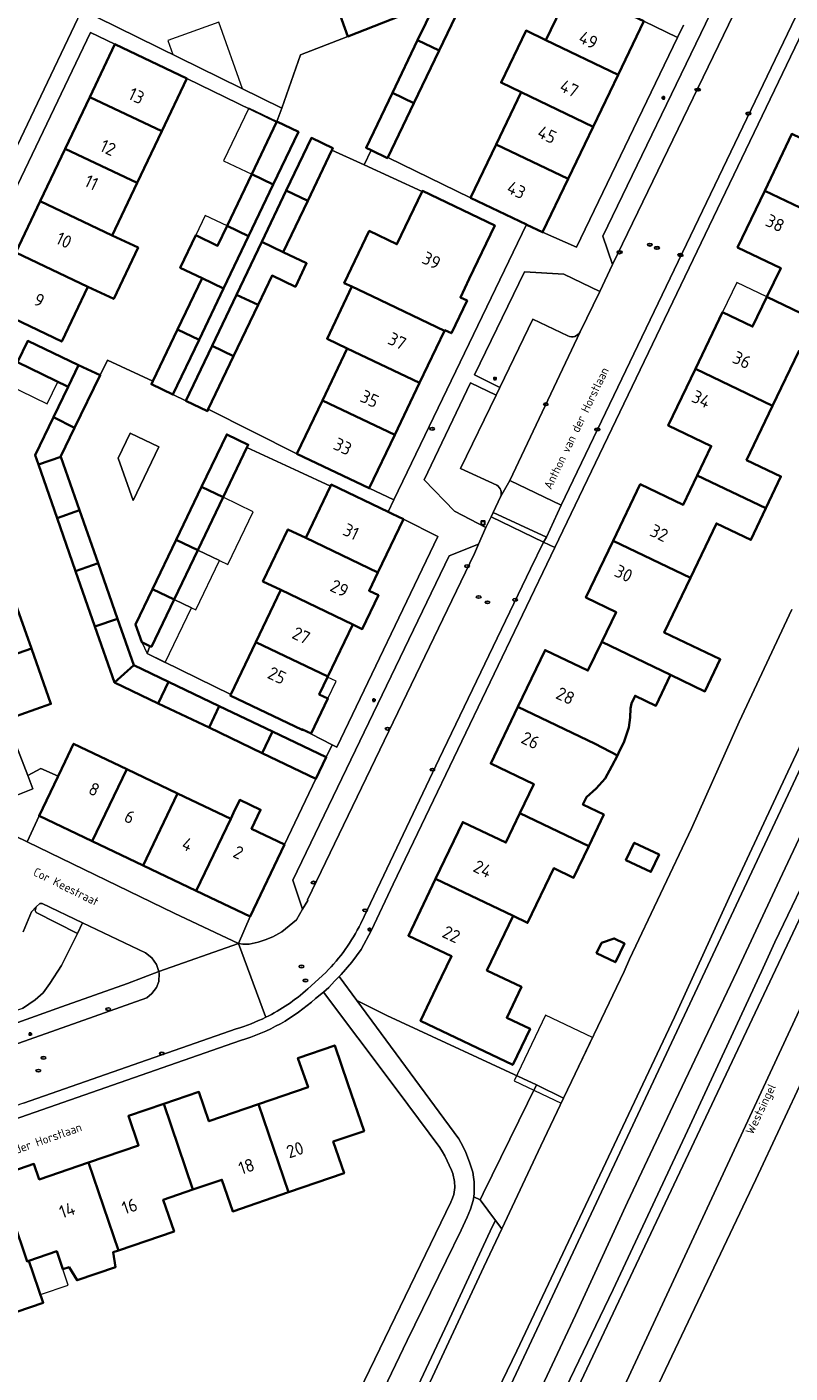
# Model space of a CAD drawing. Header units: metres. Extents: x 149984 to 156489, y 469398 to 478068.
# Tile 459 of 656: x 153701 to 153781, y 473294 to 473435. Entities that reach past the tile are written whole.
import ezdxf
from ezdxf.enums import TextEntityAlignment as Align

# ---------------------------------------------------------------- set-up
doc = ezdxf.new("R2010")
doc.units = ezdxf.units.M
doc.header["$LTSCALE"] = 0.75
for name, color, linetype, lineweight in [('B-WE-GR-BEPLANTING_CULTUUR_HEESTERS-GV', 252, 'Continuous', 18), ('B-WE-GR-BEPLANTING_CULTUUR_ROOS-GV', 252, 'Continuous', 18), ('B-WE-GR-STRUIK-GV', 252, 'Continuous', 13), ('B-WE-IE-MEUBILAIR-S', 252, 'Continuous', 25), ('B-WE-OG-BEBOUWING-GV', 6, 'Continuous', 35), ('B-WE-OG-BEBOUWING-T18', 1, 'Continuous', 18), ('B-WE-OG-BEBOUWING_LUIFEL-GV', 6, 'Continuous', 18), ('B-WE-OG-BEBOUWING_OVERBOUWING-GV', 6, 'Continuous', 18), ('B-WE-OG-TERREIN_BEGROEID-GV', 252, 'Continuous', 18), ('B-WE-OG-TERREIN_ERF-GV', 252, 'Continuous', 18), ('B-WE-OG-TERREIN_OEVER-GV', 252, 'Continuous', 18), ('B-WE-OG-TOPOGRAFIE-T18', 7, 'Continuous', 18), ('B-WE-OG-WATER_MEER-GV', 252, 'Continuous', 18), ('B-WE-VH-GESLOTENVERHARDING_ASFALT-GV', 252, 'Continuous', 18), ('B-WE-VH-OPENVERHARDING_BETONSTRAATSTEEN-GV', 252, 'Continuous', 18), ('B-WE-VH-OPENVERHARDING_STRAATBAKSTEEN-GV', 252, 'Continuous', 18), ('B-WE-VH-OPENVERHARDING_TEGEL-GV', 252, 'Continuous', 18)]:
    doc.layers.add(name, color=color, linetype=linetype, lineweight=lineweight)
doc.styles.add('NLCS-ISO', font='NLCS-ISO.ttf')
doc.styles.add('NLCS-ISO-M500-T18', font='NLCS-ISO.ttf', dxfattribs={"height": 0.9})
doc.styles.add('NLCS-ISO-M750-T18', font='NLCS-ISO.ttf', dxfattribs={"height": 1.35})

# ---------------------------------------------------------------- blocks, each defined once
blk = doc.blocks.new('SIE-MEUBILAIR_KAST_CAI-SO')
for points in [[(-1, 1), (1, 1), (1, 0.84), (-1, 0.84)], [(-1, 0.76), (1, 0.76), (1, -1), (-1, -1)]]:
    blk.add_lwpolyline(points, close=True)
at = {"style": 'NLCS-ISO'}
blk.add_text('cai', height=0.75, dxfattribs=at).set_placement((0, 0), align=Align.MIDDLE_CENTER)
blk = doc.blocks.new('SIE-MEUBILAIR_PAAL_LICHTMAST-SO')
for points in [[(-0.62, 0), (-1, 0)], [(-0.71, 0.71), (-0.44, 0.44)], [(0, 1), (0, 0.62)], [(0.44, 0.44), (0.71, 0.71)], [(1, 0), (0.62, 0)], [(-0.71, -0.71), (-0.44, -0.44)], [(0, -0.62), (0, -1)], [(0.44, -0.44), (0.71, -0.71)]]:
    blk.add_lwpolyline(points)
blk.add_circle((0, 0), 0.5)
blk = doc.blocks.new('SIE-MEUBILAIR_PUT_KOLK-SO')
blk.add_ellipse((0, 0), major_axis=(1.25, 0), ratio=0.54)
at = {"style": 'NLCS-ISO'}
blk.add_text('klk', height=0.75, dxfattribs=at).set_placement((0.03, 0), align=Align.MIDDLE_CENTER)
blk = doc.blocks.new('SIE-MEUBILAIR_PUT_RIOOLPUT-SO')
blk.add_ellipse((0, 0), major_axis=(1.25, 0), ratio=0.54)
at = {"style": 'NLCS-ISO'}
blk.add_text('ri', height=0.75, dxfattribs=at).set_placement((-0.04, 0.07), align=Align.MIDDLE_CENTER)
blk = doc.blocks.new('SIE-MEUBILAIR_PUT_BRANDKRAAN-SO')
blk.add_ellipse((0, 0), major_axis=(1.25, 0), ratio=0.54)
at = {"style": 'NLCS-ISO'}
blk.add_text('bk', height=0.75, dxfattribs=at).set_placement((0.03, 0), align=Align.MIDDLE_CENTER)

msp = doc.modelspace()

# ---------------------------------------------------------------- linework, layer by layer
at = {"layer": 'B-WE-GR-BEPLANTING_CULTUUR_HEESTERS-GV', "flags": 128}
for points in [[(153694.705, 473426.752), (153698.232, 473418.431), (153706.706, 473436.192), (153702.303, 473448.511), (153698.199, 473447.066), (153700.305, 473442.086), (153696.955, 473435.181), (153696.503, 473434.867), (153696.691, 473433.339), (153696.395, 473431.064), (153695.653, 473428.79)], [(153704.626, 473356.633), (153704.656, 473356.697), (153702.835, 473357.484), (153701.472, 473356.749), (153702.001, 473355.382), (153696.902, 473353.321), (153696.92, 473353.11), (153697.1, 473352.81), (153698.23, 473351.56), (153700.17, 473350.39), (153701.396, 473349.798), (153702.682, 473352.519), (153702.664, 473352.527)], [(153748.904, 473312.264), (153750.511, 473310.08), (153751.166, 473309.19), (153755.27, 473317.92), (153757.648, 473322.904), (153754.794, 473324.304), (153749.2, 473312.9)]]:
    msp.add_lwpolyline(points, close=True, dxfattribs=at)
for points in [[(153761.428, 473407.537), (153757.678, 473409.36), (153753.548, 473409.616), (153748.301, 473398.782), (153750.944, 473397.454), (153754.415, 473404.635), (153758.098, 473402.872)], [(153759.377, 473403.305), (153761.428, 473407.537)], [(153750.571, 473396.666), (153747.891, 473397.944), (153743.017, 473387.792), (153746.197, 473384.479), (153749.51, 473382.776), (153750.042, 473383.894), (153750.267, 473384.366), (153751.027, 473386.001)], [(153750.634, 473387.217), (153746.849, 473388.984), (153750.571, 473396.666)]]:
    msp.add_lwpolyline(points, dxfattribs=at)
at = {"layer": 'B-WE-GR-BEPLANTING_CULTUUR_HEESTERS-GV'}
for points in [[(153758.098, 473402.872, 0.397654), (153759.377, 473403.305)], [(153751.027, 473386.001, 0.3887712), (153750.634, 473387.217)]]:
    msp.add_lwpolyline(points, format="xyb", dxfattribs=at)
at = {"layer": 'B-WE-GR-BEPLANTING_CULTUUR_ROOS-GV', "flags": 128}
msp.add_lwpolyline([(153693.489, 473328.384), (153704.99, 473332.5), (153711.94, 473334.94), (153715.203, 473336.185), (153714.95, 473336.95), (153714.46, 473337.65), (153713.82, 473338.17), (153707.222, 473341.302), (153706.67, 473340.19), (153705, 473336.83), (153703.8, 473334.93), (153703.1, 473333.97), (153702.24, 473333.23), (153700.92, 473332.31), (153698.12, 473331.4), (153696.78, 473331.12), (153695.62, 473330.9), (153694.75, 473330.91), (153693.52, 473331.07), (153692.4, 473331.42)], close=True, dxfattribs=at)
at = {"layer": 'B-WE-GR-STRUIK-GV', "flags": 128}
msp.add_lwpolyline([(153784.29, 473348.66), (153779.78, 473339.29), (153778.38, 473336.2), (153770.62, 473319.49), (153762.84, 473302.83), (153757.89, 473292.51), (153754.22, 473284.57), (153747.83, 473271.14), (153741.92, 473259.62), (153737.13, 473249.86), (153735.595, 473246.871), (153737.871, 473246.147), (153739.455, 473250.947), (153740.967, 473254.618), (153745.791, 473264.268), (153827.632, 473437.472)], dxfattribs=at)
at = {"layer": 'B-WE-OG-BEBOUWING-GV', "flags": 128}
for points in [[(153740.562, 473436.459), (153738.43, 473442.438), (153732.824, 473440.439), (153735.015, 473434.295)], [(153742.341, 473433.891), (153744.586, 473432.816), (153747.179, 473438.227), (153744.935, 473439.303)], [(153758.485, 473439.51), (153755.8, 473433.908), (153763.366, 473430.282), (153766.051, 473435.884)], [(153763.366, 473430.282), (153755.8, 473433.908), (153753.71, 473434.91), (153751.093, 473429.45), (153753.18, 473428.441), (153760.746, 473424.815)], [(153710.614, 473433.473), (153707.98, 473427.937), (153715.528, 473424.347), (153718.157, 473429.874)], [(153744.586, 473432.816), (153742.341, 473433.891), (153739.696, 473428.37), (153741.94, 473427.295)], [(153707.98, 473427.937), (153705.402, 473422.519), (153712.95, 473418.929), (153715.528, 473424.347)], [(153739.696, 473428.37), (153736.938, 473422.616), (153737.478, 473422.357), (153739.182, 473421.54), (153739.216, 473421.611), (153741.94, 473427.295)], [(153753.18, 473428.441), (153750.56, 473422.974), (153758.126, 473419.348), (153760.746, 473424.815)], [(153724.947, 473419.841), (153727.208, 473418.762), (153729.847, 473424.295), (153727.586, 473425.374), (153727.554, 473425.307)], [(153778.728, 473418.114), (153786.833, 473414.242), (153789.575, 473419.982), (153793.184, 473418.257), (153794.761, 473421.558), (153787.56, 473424.998), (153786.086, 473421.914), (153781.574, 473424.07)], [(153730.823, 473417.043), (153733.361, 473422.359), (153733.462, 473422.57), (153731.202, 473423.649), (153728.563, 473418.117)], [(153747.875, 473417.372), (153753.763, 473414.55), (153753.782, 473414.541), (153755.441, 473413.746), (153758.126, 473419.348), (153750.56, 473422.974)], [(153710.333, 473413.427), (153712.95, 473418.929), (153705.402, 473422.519), (153702.785, 473417.018)], [(153724.624, 473413.348), (153727.208, 473418.762), (153724.947, 473419.841), (153722.364, 473414.426)], [(153730.823, 473417.043), (153728.563, 473418.117), (153726.003, 473412.75), (153728.26, 473411.673)], [(153745.19, 473403.498), (153745.886, 473403.163), (153747.533, 473406.585), (153746.825, 473406.926), (153747.758, 473408.88), (153750.428, 473414.475), (153742.847, 473418.093), (153742.815, 473418.025), (153740.177, 473412.497), (153737.263, 473413.888), (153734.657, 473408.428), (153735.457, 473408.046), (153737.572, 473407.037), (153745.152, 473403.419)], [(153778.95, 473406.968), (153786.142, 473403.518), (153787.722, 473406.825), (153784.113, 473408.55), (153786.833, 473414.242), (153778.728, 473418.114), (153775.883, 473412.159), (153780.404, 473409.999)], [(153702.785, 473417.018), (153700.223, 473411.635), (153707.772, 473408.044), (153710.481, 473406.755), (153713.042, 473412.138), (153710.333, 473413.427)], [(153719.741, 473408.929), (153722.002, 473407.85), (153724.624, 473413.348), (153722.364, 473414.426), (153721.37, 473412.344), (153719.078, 473413.438), (153717.448, 473410.023)], [(153726.003, 473412.75), (153723.357, 473407.205), (153725.614, 473406.132), (153727.085, 473409.212), (153729.529, 473408.044), (153730.704, 473410.506), (153728.26, 473411.673)], [(153697.489, 473405.888), (153705.034, 473402.288), (153707.772, 473408.044), (153700.223, 473411.635)], [(153719.741, 473408.929), (153717.174, 473403.547), (153719.434, 473402.468), (153722.002, 473407.85)], [(153745.152, 473403.419), (153737.572, 473407.037), (153735.457, 473408.046), (153732.851, 473402.585), (153734.966, 473401.576), (153742.546, 473397.959)], [(153720.79, 473401.825), (153723.049, 473400.758), (153725.614, 473406.132), (153723.357, 473407.205)], [(153786.142, 473403.518), (153778.95, 473406.968), (153777.459, 473403.859), (153774.301, 473405.368), (153771.458, 473399.418), (153779.553, 473395.549), (153782.298, 473401.294), (153784.562, 473400.212)], [(153719.434, 473402.468), (153717.174, 473403.547), (153714.583, 473398.115), (153714.433, 473397.801), (153716.693, 473396.723)], [(153705.704, 473397.554), (153706.796, 473399.824), (153701.475, 473402.349), (153700.399, 473400.137)], [(153718.048, 473396.076), (153720.3, 473395.001), (153720.384, 473395.177), (153723.049, 473400.758), (153720.79, 473401.825)], [(153732.36, 473396.116), (153739.941, 473392.499), (153742.546, 473397.959), (153734.966, 473401.576)], [(153706.796, 473399.824), (153705.704, 473397.554), (153704.163, 473394.351), (153706.382, 473393.234), (153709.062, 473398.748)], [(153778.858, 473384.81), (153780.431, 473388.135), (153776.832, 473389.854), (153779.553, 473395.549), (153771.458, 473399.418), (153768.614, 473393.468), (153773.121, 473391.314), (153771.657, 473388.25)], [(153739.941, 473392.499), (153732.36, 473396.116), (153729.69, 473390.52), (153737.271, 473386.904)], [(153704.952, 473390.208), (153704.935, 473390.258), (153706.382, 473393.234), (153704.163, 473394.351), (153702.246, 473390.368), (153702.581, 473389.405)], [(153721.941, 473385.956), (153724.434, 473391.158), (153724.578, 473391.459), (153722.325, 473392.539), (153719.689, 473387.035)], [(153704.541, 473383.777), (153706.903, 473384.608), (153704.952, 473390.208), (153702.581, 473389.405)], [(153770.945, 473377.494), (153773.676, 473383.21), (153777.285, 473381.486), (153778.858, 473384.81), (153771.657, 473388.25), (153770.184, 473385.167), (153765.676, 473387.321), (153762.833, 473381.37)], [(153717.034, 473381.496), (153719.288, 473380.416), (153721.941, 473385.956), (153719.689, 473387.035)], [(153740.847, 473383.664), (153739.686, 473384.22), (153739.251, 473384.428), (153733.292, 473387.284), (153733.209, 473387.11), (153730.611, 473381.688), (153738.166, 473378.069)], [(153706.486, 473378.195), (153708.847, 473379.026), (153706.903, 473384.608), (153704.541, 473383.777)], [(153735.545, 473372.599), (153736.537, 473372.123), (153738.239, 473375.677), (153737.247, 473376.152), (153738.166, 473378.069), (153730.611, 473381.688), (153728.745, 473382.582), (153726.129, 473377.122), (153727.995, 473376.228)], [(153719.288, 473380.416), (153717.034, 473381.496), (153714.549, 473376.307), (153716.802, 473375.228)], [(153761.641, 473370.785), (153768.861, 473367.314), (153772.463, 473365.592), (153774.071, 473368.958), (153768.205, 473371.759), (153770.945, 473377.494), (153762.833, 473381.37), (153759.99, 473375.421), (153763.145, 473373.913)], [(153708.847, 473379.026), (153706.486, 473378.195), (153708.51, 473372.384), (153710.871, 473373.215)], [(153701.848, 473370.098), (153699.846, 473375.785), (153691.942, 473373.003), (153693.943, 473367.316)], [(153714.275, 473370.338), (153714.425, 473370.266), (153716.802, 473375.228), (153714.549, 473376.307), (153712.781, 473372.617), (153713.424, 473370.745)], [(153725.379, 473370.768), (153732.933, 473367.148), (153735.545, 473372.599), (153727.995, 473376.228)], [(153710.551, 473366.523), (153712.574, 473368.326), (153710.871, 473373.215), (153708.51, 473372.384)], [(153732.933, 473367.148), (153725.379, 473370.768), (153722.746, 473365.273), (153722.698, 473365.172), (153730.251, 473361.552), (153730.27, 473361.593), (153731.172, 473361.16), (153732.931, 473364.83), (153732.03, 473365.263)], [(153761.641, 473370.785), (153760.194, 473367.775), (153755.701, 473369.922), (153752.855, 473363.967), (153760.967, 473360.091), (153763.293, 473358.862), (153763.419, 473359.101), (153763.996, 473360.315), (153764.484, 473361.79), (153764.617, 473362.831), (153764.662, 473363.785), (153764.75, 473364.305), (153765.14, 473365.122), (153767.317, 473364.082), (153768.861, 473367.314)], [(153700.754, 473363.163), (153703.899, 473364.27), (153701.848, 473370.098), (153693.943, 473367.316), (153695.994, 473361.488), (153699.199, 473362.616)], [(153716.225, 473366.582), (153712.574, 473368.326), (153710.551, 473366.523), (153715.147, 473364.327)], [(153716.225, 473366.582), (153715.147, 473364.327), (153720.474, 473361.783), (153721.551, 473364.037)], [(153721.551, 473364.037), (153720.474, 473361.783), (153726.049, 473359.119), (153727.126, 473361.373)], [(153753.061, 473352.8), (153760.28, 473349.351), (153761.86, 473352.659), (153759.665, 473353.707), (153760.045, 473354.503), (153761.066, 473355.414), (153761.998, 473356.455), (153762.708, 473357.756), (153763.293, 473358.862), (153760.967, 473360.091), (153752.855, 473363.967), (153750.01, 473358.013), (153754.522, 473355.857)], [(153727.126, 473361.373), (153726.049, 473359.119), (153731.682, 473356.428), (153732.758, 473358.682)], [(153704.656, 473356.697), (153704.626, 473356.633), (153702.664, 473352.527), (153702.682, 473352.519), (153708.237, 473349.864), (153711.849, 473357.424), (153706.276, 473360.087), (153705.387, 473358.226)], [(153708.237, 473349.864), (153713.563, 473347.32), (153717.175, 473354.88), (153711.849, 473357.424)], [(153717.175, 473354.88), (153713.563, 473347.32), (153719.139, 473344.656), (153722.75, 473352.216)], [(153719.139, 473344.656), (153724.77, 473341.966), (153728.382, 473349.525), (153724.927, 473351.176), (153725.876, 473353.163), (153723.699, 473354.203), (153723.053, 473352.851), (153722.75, 473352.216)], [(153744.23, 473345.915), (153752.346, 473342.038), (153753.877, 473341.305), (153756.621, 473347.039), (153758.7, 473346.044), (153760.28, 473349.351), (153753.061, 473352.8), (153751.59, 473349.721), (153747.078, 473351.876)], [(153764.188, 473347.874), (153766.794, 473346.645), (153767.656, 473348.471), (153765.049, 473349.7)], [(153752.346, 473342.038), (153744.23, 473345.915), (153741.384, 473339.958), (153745.895, 473337.802), (153744.338, 473334.543), (153742.658, 473331.026), (153752.32, 473326.397), (153754.129, 473330.187), (153751.683, 473331.355), (153753.23, 473334.594), (153749.611, 473336.322)], [(153761.108, 473338.114), (153763.076, 473337.171), (153764.027, 473339.154), (153762.96, 473339.666), (153761.626, 473339.196)], [(153725.662, 473322.279), (153728.818, 473313.044), (153734.634, 473315.031), (153733.499, 473318.352), (153736.724, 473319.455), (153735.022, 473324.431), (153733.65, 473328.443), (153729.8, 473327.126), (153730.851, 473324.053)], [(153715.718, 473322.311), (153718.788, 473313.325), (153721.821, 473314.361), (153722.957, 473311.041), (153728.818, 473313.044), (153725.662, 473322.279), (153720.458, 473320.499), (153719.407, 473323.572)], [(153718.788, 473313.325), (153715.718, 473322.311), (153712.03, 473321.05), (153713.087, 473317.956), (153707.838, 473316.161), (153710.985, 473306.949), (153716.815, 473308.94), (153715.68, 473312.263)], [(153710.985, 473306.949), (153707.838, 473316.161), (153702.669, 473314.394), (153702.112, 473316.02), (153698.35, 473314.734), (153701.406, 473305.789), (153701.588, 473305.851), (153704.512, 473306.85), (153705.157, 473304.958), (153705.807, 473305.18), (153706.644, 473303.814), (153710.651, 473305.183), (153710.42, 473306.756)], [(153698.35, 473314.734), (153694.136, 473313.293), (153695.191, 473310.209), (153689.027, 473308.179), (153690.657, 473303.21), (153689.711, 473302.888), (153691.17, 473298.6), (153698.516, 473301.102), (153698.883, 473300.025), (153703.085, 473301.457), (153701.588, 473305.851), (153701.406, 473305.789)]]:
    msp.add_lwpolyline(points, close=True, dxfattribs=at)
at = {"layer": 'B-WE-OG-BEBOUWING_LUIFEL-GV', "flags": 128}
for points in [[(153724.947, 473419.841), (153727.554, 473425.307), (153727.586, 473425.374), (153724.637, 473426.783), (153721.995, 473421.251)], [(153719.078, 473413.438), (153721.37, 473412.344), (153722.364, 473414.426), (153720.071, 473415.52)], [(153778.95, 473406.968), (153775.794, 473408.481), (153774.301, 473405.368), (153777.459, 473403.859)], [(153721.941, 473385.956), (153719.288, 473380.416), (153721.585, 473379.315), (153722.449, 473378.901), (153725.103, 473384.441)], [(153721.585, 473379.315), (153719.288, 473380.416), (153716.802, 473375.228), (153718.628, 473374.353), (153719.099, 473374.127)], [(153718.628, 473374.353), (153716.802, 473375.228), (153714.425, 473370.266), (153713.424, 473370.745), (153713.98, 473369.55), (153715.883, 473368.622)], [(153732.931, 473364.83), (153733.808, 473366.661), (153732.907, 473367.093), (153732.03, 473365.263)], [(153705.157, 473304.958), (153704.512, 473306.85), (153701.588, 473305.851), (153702.793, 473302.313), (153705.719, 473303.31)]]:
    msp.add_lwpolyline(points, close=True, dxfattribs=at)
at = {"layer": 'B-WE-OG-BEBOUWING_OVERBOUWING-GV', "flags": 128}
for points in [[(153716.15, 473433.876), (153716.671, 473432.407), (153723.982, 473428.804), (153721.509, 473435.777)], [(153700.399, 473400.137), (153699.275, 473397.828), (153703.514, 473395.764), (153704.638, 473398.073)], [(153757.406, 473322.396), (153760.684, 473329.27), (153755.757, 473331.62), (153752.479, 473324.746)]]:
    msp.add_lwpolyline(points, close=True, dxfattribs=at)
at = {"layer": 'B-WE-OG-TERREIN_BEGROEID-GV', "flags": 128}
for points in [[(153830.7, 473424.96), (153829.51, 473422.76), (153828.143, 473420.135), (153827.34, 473418.55), (153824.83, 473413.93), (153823.14, 473410.43), (153820.54, 473405.18), (153817.93, 473399.85), (153814.93, 473393.59), (153811.35, 473385.91), (153800.1, 473362.05), (153792.9, 473346.6), (153788, 473336.2), (153777.81, 473314.39), (153767.314, 473292.3), (153764.579, 473286.387)], [(153794.237, 473382.547), (153749.932, 473288.234), (153728.023, 473242.816), (153724.615, 473235.513), (153723.004, 473233.19), (153717.364, 473229.195), (153715.981, 473228.803), (153714.754, 473228.829), (153713.84, 473228.882), (153712.312, 473225.766), (153711.84, 473224.735), (153718.35, 473221.609), (153718.786, 473221.753), (153719.152, 473221.874), (153722.392, 473222.949), (153723.208, 473224.596), (153725.276, 473223.624)], [(153731.958, 473245.162), (153733.48, 473248.11), (153738.33, 473257.39), (153742.93, 473266.69), (153748.28, 473277.43), (153753.74, 473289.2), (153758.9, 473300.16), (153764.36, 473311.99), (153769.73, 473323.42), (153775.81, 473336.2), (153780.04, 473345.25), (153785.98, 473357.87)], [(153733.813, 473274.495), (153745.484, 473299.325), (153750.143, 473309.401), (153750.511, 473310.08), (153748.904, 473312.264), (153748.22, 473312.55), (153748.15, 473312.19), (153747.9, 473311.27), (153747.55, 473310.44), (153746.92, 473309.05), (153745.34, 473305.85), (153741.26, 473297.48), (153736.79, 473288.16)]]:
    msp.add_lwpolyline(points, dxfattribs=at)
msp.add_lwpolyline([(153739.12, 473331.58), (153735.967, 473333.146), (153746.67, 473318.64), (153747.07, 473317.89), (153747.39, 473317.21), (153747.77, 473316.21), (153748.12, 473315.15), (153748.21, 473314.64), (153748.27, 473314.14), (153748.26, 473312.96), (153748.22, 473312.55), (153748.904, 473312.264), (153749.2, 473312.9), (153754.794, 473324.304)], close=True, dxfattribs=at)
at = {"layer": 'B-WE-OG-TERREIN_ERF-GV', "flags": 128}
for points in [[(153786.997, 473443.783), (153756.721, 473380.689), (153739.78, 473345.37), (153737.52, 473340.53), (153736.41, 473338.51), (153735.45, 473337.19), (153734.33, 473335.87), (153734.121, 473335.664), (153735.967, 473333.146), (153739.12, 473331.58), (153754.794, 473324.304), (153757.648, 473322.904), (153757.677, 473322.966), (153763.99, 473336.2), (153764.54, 473337.5), (153771.04, 473351.19), (153776.04, 473362.39), (153781.56, 473374.18)], [(153708.71, 473436.33), (153728.11, 473426.77), (153730.08, 473432.37), (153735.015, 473434.295), (153732.824, 473440.439)], [(153700.223, 473411.635), (153702.785, 473417.018), (153705.402, 473422.519), (153707.98, 473427.937), (153710.614, 473433.473), (153708.05, 473434.72), (153695.392, 473408.3)], [(153699.617, 473361.539), (153701.472, 473356.749), (153702.835, 473357.484), (153704.656, 473356.697), (153705.387, 473358.226), (153706.276, 473360.087), (153711.849, 473357.424), (153717.175, 473354.88), (153722.75, 473352.216), (153723.053, 473352.851), (153723.699, 473354.203), (153725.876, 473353.163), (153724.927, 473351.176), (153728.382, 473349.525), (153731.682, 473356.428), (153726.049, 473359.119), (153720.474, 473361.783), (153715.147, 473364.327), (153710.551, 473366.523), (153708.51, 473372.384), (153706.486, 473378.195), (153704.541, 473383.777), (153702.581, 473389.405), (153702.246, 473390.368), (153704.163, 473394.351), (153705.704, 473397.554), (153700.399, 473400.137), (153701.475, 473402.349), (153706.796, 473399.824), (153709.062, 473398.748), (153709.833, 473400.334), (153714.583, 473398.115), (153717.174, 473403.547), (153719.741, 473408.929), (153717.448, 473410.023), (153719.078, 473413.438), (153721.37, 473412.344), (153722.364, 473414.426), (153724.947, 473419.841), (153727.554, 473425.307), (153718.157, 473429.874), (153715.528, 473424.347), (153712.95, 473418.929), (153710.333, 473413.427), (153713.042, 473412.138), (153710.481, 473406.755), (153707.772, 473408.044), (153705.034, 473402.288), (153697.489, 473405.888)], [(153782.298, 473401.294), (153779.553, 473395.549), (153776.832, 473389.854), (153780.431, 473388.135), (153778.858, 473384.81), (153777.285, 473381.486), (153773.676, 473383.21), (153770.945, 473377.494), (153768.205, 473371.759), (153774.071, 473368.958), (153772.463, 473365.592), (153768.861, 473367.314), (153767.317, 473364.082), (153765.14, 473365.122), (153764.75, 473364.305), (153764.662, 473363.785), (153764.617, 473362.831), (153764.484, 473361.79), (153763.996, 473360.315), (153763.419, 473359.101), (153763.293, 473358.862), (153762.708, 473357.756), (153761.998, 473356.455), (153761.066, 473355.414), (153760.045, 473354.503), (153759.665, 473353.707), (153761.86, 473352.659), (153760.28, 473349.351), (153758.7, 473346.044), (153756.621, 473347.039), (153753.877, 473341.305), (153752.346, 473342.038), (153749.611, 473336.322), (153753.23, 473334.594), (153751.683, 473331.355), (153754.129, 473330.187), (153752.32, 473326.397), (153742.658, 473331.026), (153744.338, 473334.543), (153745.895, 473337.802), (153741.384, 473339.958), (153744.23, 473345.915), (153747.078, 473351.876), (153751.59, 473349.721), (153753.061, 473352.8), (153754.522, 473355.857), (153750.01, 473358.013), (153752.855, 473363.967), (153755.701, 473369.922), (153760.194, 473367.775), (153761.641, 473370.785), (153763.145, 473373.913), (153759.99, 473375.421), (153762.833, 473381.37), (153765.676, 473387.321), (153770.184, 473385.167), (153771.657, 473388.25), (153773.121, 473391.314), (153768.614, 473393.468), (153771.458, 473399.418), (153774.301, 473405.368), (153777.459, 473403.859), (153778.95, 473406.968), (153780.404, 473409.999), (153775.883, 473412.159), (153778.728, 473418.114), (153781.574, 473424.07)], [(153699.846, 473375.785), (153701.848, 473370.098), (153703.899, 473364.27), (153700.754, 473363.163)], [(153673.706, 473297.03), (153677.354, 473295.307), (153676.746, 473294.038), (153696.794, 473284.495), (153696.236, 473283.327), (153697.107, 473282.898), (153707.689, 473287.358), (153711.624, 473275.84), (153732.829, 473285.158), (153736.26, 473292.21), (153745.83, 473312), (153746.01, 473312.43), (153746.14, 473312.82), (153746.25, 473313.55), (153746.22, 473314.18), (153746.03, 473315.01), (153745.9, 473315.37), (153745.21, 473316.88), (153744.94, 473317.28), (153744.67, 473317.73), (153740.2, 473323.74), (153736.07, 473329.23), (153732.491, 473334.022), (153731.638, 473333.362)], [(153723.774, 473328.961), (153701.451, 473321.174), (153686.573, 473316.006), (153682.884, 473314.037), (153685.32, 473309.99), (153685.947, 473308.834), (153680.13, 473296.347), (153677.95, 473296.99), (153674.435, 473298.708)], [(153698.35, 473314.734), (153702.112, 473316.02), (153702.669, 473314.394), (153707.838, 473316.161), (153713.087, 473317.956), (153712.03, 473321.05), (153715.718, 473322.311), (153719.407, 473323.572), (153720.458, 473320.499), (153725.662, 473322.279), (153730.851, 473324.053), (153729.8, 473327.126), (153733.65, 473328.443), (153735.022, 473324.431), (153736.724, 473319.455), (153733.499, 473318.352), (153734.634, 473315.031), (153728.818, 473313.044), (153722.957, 473311.041), (153721.821, 473314.361), (153718.788, 473313.325), (153715.68, 473312.263), (153716.815, 473308.94), (153710.985, 473306.949), (153710.42, 473306.756), (153710.651, 473305.183), (153706.644, 473303.814), (153705.807, 473305.18), (153705.157, 473304.958), (153704.512, 473306.85), (153701.588, 473305.851), (153703.085, 473301.457), (153698.883, 473300.025)]]:
    msp.add_lwpolyline(points, dxfattribs=at)
for points in [[(153755.8, 473433.908), (153758.485, 473439.51), (153749.791, 473443.677), (153747.179, 473438.227), (153744.586, 473432.816), (153741.94, 473427.295), (153739.216, 473421.611), (153747.875, 473417.372), (153750.56, 473422.974), (153753.18, 473428.441), (153751.093, 473429.45), (153753.71, 473434.91)], [(153769.595, 473434.186), (153766.051, 473435.884), (153763.366, 473430.282), (153760.746, 473424.815), (153758.126, 473419.348), (153755.441, 473413.746), (153759.004, 473412.199)], [(153720.384, 473395.177), (153729.69, 473390.52), (153732.36, 473396.116), (153734.966, 473401.576), (153732.851, 473402.585), (153735.457, 473408.046), (153734.657, 473408.428), (153737.263, 473413.888), (153740.177, 473412.497), (153742.815, 473418.025), (153736.738, 473420.811), (153733.361, 473422.359), (153730.823, 473417.043), (153728.26, 473411.673), (153730.704, 473410.506), (153729.529, 473408.044), (153727.085, 473409.212), (153725.614, 473406.132), (153723.049, 473400.758)], [(153753.763, 473414.55), (153747.875, 473417.372), (153739.216, 473421.611), (153739.182, 473421.54), (153737.478, 473422.357), (153736.738, 473420.811), (153742.815, 473418.025), (153742.847, 473418.093), (153750.428, 473414.475), (153747.758, 473408.88), (153746.825, 473406.926), (153747.533, 473406.585), (153745.886, 473403.163), (153745.19, 473403.498), (153745.152, 473403.419), (153742.546, 473397.959), (153739.941, 473392.499), (153737.271, 473386.904), (153739.849, 473385.669)], [(153725.379, 473370.768), (153727.995, 473376.228), (153726.129, 473377.122), (153728.745, 473382.582), (153730.611, 473381.688), (153733.209, 473387.11), (153729.9, 473388.65), (153724.434, 473391.158), (153721.941, 473385.956), (153719.288, 473380.416), (153716.802, 473375.228), (153714.425, 473370.266), (153714.275, 473370.338), (153713.98, 473369.55), (153722.746, 473365.273)], [(153738.166, 473378.069), (153737.247, 473376.152), (153738.239, 473375.677), (153736.537, 473372.123), (153735.545, 473372.599), (153732.933, 473367.148), (153732.03, 473365.263), (153732.931, 473364.83), (153731.172, 473361.16), (153730.27, 473361.593), (153730.251, 473361.552), (153731.153, 473361.12), (153733.382, 473359.989), (153733.86, 473359.75), (153744.46, 473381.85), (153740.847, 473383.664)], [(153701.396, 473349.798), (153716.83, 473342.33), (153723.57, 473339.13), (153724.77, 473341.966), (153719.139, 473344.656), (153713.563, 473347.32), (153708.237, 473349.864), (153702.682, 473352.519)], [(153764.188, 473347.874), (153765.049, 473349.7), (153767.656, 473348.471), (153766.794, 473346.645)], [(153761.108, 473338.114), (153761.626, 473339.196), (153762.96, 473339.666), (153764.027, 473339.154), (153763.076, 473337.171)]]:
    msp.add_lwpolyline(points, close=True, dxfattribs=at)
at = {"layer": 'B-WE-OG-TERREIN_ERF-GV'}
msp.add_lwpolyline([(153731.638, 473333.362, -0.1117794), (153723.774, 473328.961)], format="xyb", dxfattribs=at)
at = {"layer": 'B-WE-OG-TERREIN_OEVER-GV', "flags": 128}
for points in [[(153749.932, 473288.234), (153794.237, 473382.547)], [(153789.1, 473373.95), (153781.14, 473357.16), (153775.38, 473344.81), (153769.26, 473331.41), (153752.73, 473296.41), (153746.68, 473283.88)], [(153736.61, 473278.03), (153749.3, 473305.22), (153751.166, 473309.19), (153750.511, 473310.08), (153750.143, 473309.401), (153745.484, 473299.325), (153733.813, 473274.495)]]:
    msp.add_lwpolyline(points, dxfattribs=at)
at = {"layer": 'B-WE-OG-WATER_MEER-GV', "flags": 128}
for points in [[(153781.56, 473374.18), (153776.04, 473362.39), (153771.04, 473351.19), (153764.54, 473337.5), (153763.99, 473336.2), (153757.677, 473322.966), (153757.648, 473322.904), (153755.27, 473317.92), (153751.166, 473309.19), (153749.3, 473305.22), (153736.61, 473278.03)], [(153746.68, 473283.88), (153752.73, 473296.41), (153769.26, 473331.41), (153775.38, 473344.81), (153781.14, 473357.16), (153789.1, 473373.95)]]:
    msp.add_lwpolyline(points, dxfattribs=at)
at = {"layer": 'B-WE-VH-GESLOTENVERHARDING_ASFALT-GV', "flags": 128}
for points in [[(153832.668, 473436.867), (153828.52, 473439.031), (153827.632, 473437.472), (153745.791, 473264.268), (153740.967, 473254.618), (153739.455, 473250.947), (153737.871, 473246.147)], [(153751.521, 473265.861), (153807.315, 473385.807), (153824.812, 473421.906), (153832.668, 473436.867)], [(153764.579, 473286.387), (153767.314, 473292.3), (153777.81, 473314.39), (153788, 473336.2), (153792.9, 473346.6), (153800.1, 473362.05), (153811.35, 473385.91), (153814.93, 473393.59), (153817.93, 473399.85), (153820.54, 473405.18), (153823.14, 473410.43), (153824.83, 473413.93), (153827.34, 473418.55), (153828.143, 473420.135), (153824.812, 473421.906), (153807.315, 473385.807), (153751.521, 473265.861)], [(153785.98, 473357.87), (153780.04, 473345.25), (153775.81, 473336.2), (153769.73, 473323.42), (153764.36, 473311.99), (153758.9, 473300.16), (153753.74, 473289.2), (153748.28, 473277.43), (153742.93, 473266.69), (153738.33, 473257.39), (153733.48, 473248.11), (153731.958, 473245.162)], [(153734.613, 473244.958), (153735.595, 473246.871), (153737.13, 473249.86), (153741.92, 473259.62), (153747.83, 473271.14), (153754.22, 473284.57), (153757.89, 473292.51), (153762.84, 473302.83), (153770.62, 473319.49), (153778.38, 473336.2), (153779.78, 473339.29), (153784.29, 473348.66)]]:
    msp.add_lwpolyline(points, dxfattribs=at)
at = {"layer": 'B-WE-VH-OPENVERHARDING_BETONSTRAATSTEEN-GV', "flags": 128}
for points in [[(153780.223, 473446.444), (153777.284, 473445.446), (153774.361, 473439.411), (153773.047, 473436.703), (153761.77, 473413.344), (153762.781, 473410.354)], [(153715.203, 473391.251), (153712.207, 473392.68), (153710.949, 473390.045), (153712.508, 473385.601)], [(153748.734, 473381.018), (153745.641, 473379.808), (153729.276, 473345.783), (153730.284, 473342.737), (153730.82, 473343.66), (153730.792, 473343.735), (153748.316, 473380.07)], [(153694.005, 473359.589), (153696.902, 473353.321), (153702.001, 473355.382), (153701.472, 473356.749), (153699.617, 473361.539)]]:
    msp.add_lwpolyline(points, close=True, dxfattribs=at)
for points in [[(153758.098, 473402.872), (153754.415, 473404.635), (153750.944, 473397.454), (153750.571, 473396.666), (153746.849, 473388.984), (153750.634, 473387.217)], [(153751.027, 473386.001), (153752.012, 473387.704), (153759.377, 473403.305)], [(153723.57, 473339.13), (153716.83, 473342.33), (153701.396, 473349.798), (153700.17, 473350.39), (153698.23, 473351.56), (153697.1, 473352.81), (153696.92, 473353.11), (153696.902, 473353.321), (153694.005, 473359.589), (153693.634, 473360.658), (153693.528, 473360.621), (153692.066, 473360.106), (153681.143, 473390.73), (153680.2, 473390.41), (153678.581, 473394.889), (153679.485, 473395.206), (153679.181, 473396.109), (153677.85, 473400.672), (153677.469, 473401.978), (153671.075, 473399.732)], [(153700.92, 473332.31), (153702.24, 473333.23), (153703.1, 473333.97), (153703.8, 473334.93), (153705, 473336.83), (153706.67, 473340.19), (153702.34, 473342.4), (153702.26, 473342.6), (153702.35, 473342.98), (153701.87, 473342.47), (153700.98, 473340.37)], [(153700.98, 473340.37), (153701.87, 473342.47), (153702.35, 473342.98), (153702.73, 473343.32), (153702.97, 473343.32), (153707.222, 473341.302), (153713.82, 473338.17), (153714.46, 473337.65), (153714.95, 473336.95), (153715.203, 473336.185), (153723.57, 473339.13)]]:
    msp.add_lwpolyline(points, dxfattribs=at)
at = {"layer": 'B-WE-VH-OPENVERHARDING_BETONSTRAATSTEEN-GV'}
for points in [[(153759.377, 473403.305, -0.397654), (153758.098, 473402.872)], [(153750.634, 473387.217, -0.3887712), (153751.027, 473386.001)]]:
    msp.add_lwpolyline(points, format="xyb", dxfattribs=at)
at = {"layer": 'B-WE-VH-OPENVERHARDING_STRAATBAKSTEEN-GV', "flags": 128}
for points in [[(153781.086, 473450.122), (153780.858, 473448.588), (153780.223, 473446.444), (153762.781, 473410.354), (153761.428, 473407.537), (153759.377, 473403.305), (153752.012, 473387.704), (153757.408, 473385.115), (153785.778, 473444.284)], [(153785.778, 473444.284), (153757.408, 473385.115), (153755.836, 473381.775), (153755.544, 473381.236), (153756.721, 473380.689), (153786.997, 473443.783), (153787.607, 473445.429), (153788.078, 473447.121), (153788.08, 473447.131), (153788.082, 473447.14)], [(153744.609, 473358.499), (153754.181, 473378.436), (153755.544, 473381.236), (153750.042, 473383.894), (153749.51, 473382.776), (153748.734, 473381.018), (153748.316, 473380.07), (153730.792, 473343.735), (153730.82, 473343.66), (153730.284, 473342.737), (153729.64, 473341.63), (153728.1, 473340.36), (153727.17, 473339.85), (153726.35, 473339.54), (153725.61, 473339.29), (153724.68, 473339.08), (153724.03, 473339.07), (153723.57, 473339.13), (153726.406, 473331.482), (153726.436, 473331.401)], [(153732.491, 473334.022), (153733.04, 473334.54), (153733.64, 473335.19), (153734.121, 473335.664), (153734.33, 473335.87), (153735.45, 473337.19), (153736.41, 473338.51), (153737.52, 473340.53), (153739.78, 473345.37), (153756.721, 473380.689), (153755.544, 473381.236), (153754.181, 473378.436), (153744.609, 473358.499), (153736.384, 473341.229)], [(153736.384, 473341.229), (153744.609, 473358.499)], [(153723.57, 473339.13), (153715.203, 473336.185), (153715.24, 473336), (153715.22, 473335.16), (153714.98, 473334.52), (153714.49, 473333.89), (153713.95, 473333.45), (153706.77, 473330.88), (153699.33, 473328.27)], [(153726.436, 473331.401), (153726.406, 473331.482), (153723.57, 473339.13)], [(153732.718, 473336.114), (153730.822, 473334.377)], [(153730.822, 473334.377), (153732.718, 473336.114)], [(153731.638, 473333.362), (153732.491, 473334.022)], [(153723.312, 473330.177), (153701.023, 473322.402), (153686.05, 473317.201), (153683.876, 473316.346), (153682.188, 473315.507), (153682.748, 473314.262), (153682.884, 473314.037), (153686.573, 473316.006), (153701.451, 473321.174), (153723.774, 473328.961)], [(153701.023, 473322.402), (153723.312, 473330.177)]]:
    msp.add_lwpolyline(points, dxfattribs=at)
for points in [[(153757.408, 473385.115), (153752.012, 473387.704), (153751.027, 473386.001), (153750.267, 473384.366), (153755.836, 473381.775)], [(153755.544, 473381.236), (153755.836, 473381.775), (153750.267, 473384.366), (153750.042, 473383.894)], [(153707.222, 473341.302), (153702.97, 473343.32), (153702.73, 473343.32), (153702.35, 473342.98), (153702.26, 473342.6), (153702.34, 473342.4), (153706.67, 473340.19)]]:
    msp.add_lwpolyline(points, close=True, dxfattribs=at)
at = {"layer": 'B-WE-VH-OPENVERHARDING_STRAATBAKSTEEN-GV'}
for points in [[(153736.384, 473341.229, -0.0798191), (153732.718, 473336.114)], [(153732.718, 473336.114, 0.0798191), (153736.384, 473341.229)], [(153730.822, 473334.377, -0.0684342), (153726.436, 473331.401)], [(153726.436, 473331.401, 0.0684342), (153730.822, 473334.377)], [(153723.774, 473328.961, 0.1117794), (153731.638, 473333.362)], [(153726.436, 473331.401, -0.0436116), (153723.312, 473330.177)], [(153723.312, 473330.177, 0.0436116), (153726.436, 473331.401)]]:
    msp.add_lwpolyline(points, format="xyb", dxfattribs=at)
at = {"layer": 'B-WE-VH-OPENVERHARDING_TEGEL-GV', "flags": 128}
for points in [[(153745.641, 473379.808), (153748.734, 473381.018), (153749.51, 473382.776), (153746.197, 473384.479), (153743.017, 473387.792), (153747.891, 473397.944), (153750.571, 473396.666), (153750.944, 473397.454), (153748.301, 473398.782), (153753.548, 473409.616), (153757.678, 473409.36), (153761.428, 473407.537), (153762.781, 473410.354), (153761.77, 473413.344), (153773.047, 473436.703), (153772.635, 473436.897), (153773.95, 473439.6), (153774.361, 473439.411), (153777.284, 473445.446), (153780.223, 473446.444), (153780.858, 473448.588), (153780.137, 473448.731), (153780.334, 473450.246), (153781.086, 473450.122)], [(153740.562, 473436.459), (153735.015, 473434.295), (153730.08, 473432.37), (153728.11, 473426.77), (153727.586, 473425.374), (153729.847, 473424.295), (153727.208, 473418.762), (153724.624, 473413.348), (153722.002, 473407.85), (153719.434, 473402.468), (153716.693, 473396.723), (153718.048, 473396.076), (153720.79, 473401.825), (153723.357, 473407.205), (153726.003, 473412.75), (153728.563, 473418.117), (153731.202, 473423.649), (153733.462, 473422.57), (153733.361, 473422.359), (153736.738, 473420.811), (153737.478, 473422.357), (153736.938, 473422.616), (153739.696, 473428.37), (153742.341, 473433.891), (153744.935, 473439.303)], [(153706.706, 473436.192), (153698.232, 473418.431), (153694.814, 473411.266), (153690.738, 473409.837), (153681.701, 473406.668), (153680.884, 473406.471), (153676.844, 473405.082), (153676.572, 473404.78), (153676.611, 473404.478), (153677.086, 473403.081), (153677.849, 473403.321), (153693.71, 473408.97), (153695.392, 473408.3), (153708.05, 473434.72), (153710.614, 473433.473), (153718.157, 473429.874), (153727.554, 473425.307), (153727.586, 473425.374), (153728.11, 473426.77), (153708.71, 473436.33)], [(153766.051, 473435.884), (153769.595, 473434.186), (153770.224, 473435.492)], [(153770.224, 473435.492), (153769.595, 473434.186), (153759.004, 473412.199), (153755.441, 473413.746), (153753.782, 473414.541), (153753.763, 473414.55), (153739.849, 473385.669), (153739.251, 473384.428), (153739.686, 473384.22), (153740.847, 473383.664), (153744.46, 473381.85), (153733.86, 473359.75), (153733.382, 473359.989), (153732.758, 473358.682), (153731.682, 473356.428), (153728.382, 473349.525), (153724.77, 473341.966), (153723.57, 473339.13), (153724.03, 473339.07), (153724.68, 473339.08), (153725.61, 473339.29), (153726.35, 473339.54), (153727.17, 473339.85), (153728.1, 473340.36), (153729.64, 473341.63), (153730.284, 473342.737), (153729.276, 473345.783), (153745.641, 473379.808)], [(153699.33, 473328.27), (153706.77, 473330.88), (153713.95, 473333.45), (153714.49, 473333.89), (153714.98, 473334.52), (153715.22, 473335.16), (153715.24, 473336), (153715.203, 473336.185), (153711.94, 473334.94), (153704.99, 473332.5), (153693.489, 473328.384)], [(153734.121, 473335.664), (153733.64, 473335.19), (153733.04, 473334.54), (153732.491, 473334.022), (153736.07, 473329.23), (153740.2, 473323.74), (153744.67, 473317.73), (153744.94, 473317.28), (153745.21, 473316.88), (153745.9, 473315.37), (153746.03, 473315.01), (153746.22, 473314.18), (153746.25, 473313.55), (153746.14, 473312.82), (153746.01, 473312.43), (153745.83, 473312), (153736.26, 473292.21)], [(153736.79, 473288.16), (153741.26, 473297.48), (153745.34, 473305.85), (153746.92, 473309.05), (153747.55, 473310.44), (153747.9, 473311.27), (153748.15, 473312.19), (153748.22, 473312.55), (153748.26, 473312.96), (153748.27, 473314.14), (153748.21, 473314.64), (153748.12, 473315.15), (153747.77, 473316.21), (153747.39, 473317.21), (153747.07, 473317.89), (153746.67, 473318.64), (153735.967, 473333.146), (153734.121, 473335.664)]]:
    msp.add_lwpolyline(points, dxfattribs=at)
for points in [[(153720.384, 473395.177), (153720.3, 473395.001), (153718.048, 473396.076), (153716.693, 473396.723), (153714.433, 473397.801), (153714.583, 473398.115), (153709.833, 473400.334), (153709.062, 473398.748), (153706.382, 473393.234), (153704.935, 473390.258), (153704.952, 473390.208), (153706.903, 473384.608), (153708.847, 473379.026), (153710.871, 473373.215), (153712.574, 473368.326), (153716.225, 473366.582), (153721.551, 473364.037), (153727.126, 473361.373), (153732.758, 473358.682), (153733.382, 473359.989), (153731.153, 473361.12), (153730.251, 473361.552), (153722.698, 473365.172), (153722.746, 473365.273), (153713.98, 473369.55), (153714.275, 473370.338), (153713.424, 473370.745), (153712.781, 473372.617), (153714.549, 473376.307), (153717.034, 473381.496), (153719.689, 473387.035), (153722.325, 473392.539), (153724.578, 473391.459), (153724.434, 473391.158), (153729.9, 473388.65), (153733.209, 473387.11), (153733.292, 473387.284), (153739.251, 473384.428), (153739.849, 473385.669), (153737.271, 473386.904), (153729.69, 473390.52)], [(153712.207, 473392.68), (153715.203, 473391.251), (153712.508, 473385.601), (153710.949, 473390.045)]]:
    msp.add_lwpolyline(points, close=True, dxfattribs=at)

# ---------------------------------------------------------------- block references
at = {"layer": 'B-WE-IE-MEUBILAIR-S', "xscale": 0.2, "yscale": 0.2, "zscale": 0.2}
for name, p in [('SIE-MEUBILAIR_PUT_KOLK-SO', (153771.658, 473428.708)), ('SIE-MEUBILAIR_PUT_KOLK-SO', (153771.756, 473428.719)), ('SIE-MEUBILAIR_PAAL_LICHTMAST-SO', (153768.106, 473427.85)), ('SIE-MEUBILAIR_PUT_KOLK-SO', (153777.009, 473426.187)), ('SIE-MEUBILAIR_PUT_KOLK-SO', (153777.031, 473426.214)), ('SIE-MEUBILAIR_PUT_KOLK-SO', (153763.504, 473411.642)), ('SIE-MEUBILAIR_PUT_KOLK-SO', (153763.524, 473411.666)), ('SIE-MEUBILAIR_PUT_RIOOLPUT-SO', (153766.681, 473412.455)), ('SIE-MEUBILAIR_PUT_RIOOLPUT-SO', (153766.686, 473412.446)), ('SIE-MEUBILAIR_PUT_RIOOLPUT-SO', (153767.413, 473412.105)), ('SIE-MEUBILAIR_PUT_RIOOLPUT-SO', (153767.44, 473412.124)), ('SIE-MEUBILAIR_PUT_KOLK-SO', (153769.87, 473411.406)), ('SIE-MEUBILAIR_PUT_KOLK-SO', (153769.92, 473411.336)), ('SIE-MEUBILAIR_PAAL_LICHTMAST-SO', (153750.452, 473398.399)), ('SIE-MEUBILAIR_PUT_KOLK-SO', (153755.793, 473395.71)), ('SIE-MEUBILAIR_PUT_BRANDKRAAN-SO', (153743.876, 473393.137)), ('SIE-MEUBILAIR_PUT_KOLK-SO', (153761.181, 473393.06)), ('SIE-MEUBILAIR_PUT_KOLK-SO', (153761.182, 473393.08)), ('SIE-MEUBILAIR_KAST_CAI-SO', (153749.2, 473383.272)), ('SIE-MEUBILAIR_PUT_KOLK-SO', (153747.534, 473378.721)), ('SIE-MEUBILAIR_PUT_RIOOLPUT-SO', (153748.743, 473375.492)), ('SIE-MEUBILAIR_PUT_RIOOLPUT-SO', (153749.661, 473374.927)), ('SIE-MEUBILAIR_PUT_KOLK-SO', (153752.553, 473375.186)), ('SIE-MEUBILAIR_PAAL_LICHTMAST-SO', (153737.764, 473364.659)), ('SIE-MEUBILAIR_PUT_KOLK-SO', (153739.195, 473361.669)), ('SIE-MEUBILAIR_PUT_KOLK-SO', (153743.902, 473357.379)), ('SIE-MEUBILAIR_PUT_KOLK-SO', (153731.425, 473345.529)), ('SIE-MEUBILAIR_PUT_KOLK-SO', (153736.829, 473342.62)), ('SIE-MEUBILAIR_PAAL_LICHTMAST-SO', (153737.295, 473340.605)), ('SIE-MEUBILAIR_PUT_RIOOLPUT-SO', (153730.168, 473336.724)), ('SIE-MEUBILAIR_PUT_RIOOLPUT-SO', (153730.58, 473335.256)), ('SIE-MEUBILAIR_PUT_KOLK-SO', (153709.913, 473332.255)), ('SIE-MEUBILAIR_PAAL_LICHTMAST-SO', (153701.731, 473329.64)), ('SIE-MEUBILAIR_PUT_RIOOLPUT-SO', (153703.109, 473327.144)), ('SIE-MEUBILAIR_PUT_KOLK-SO', (153715.534, 473327.595)), ('SIE-MEUBILAIR_PUT_RIOOLPUT-SO', (153702.579, 473325.796))]:
    msp.add_blockref(name, p, dxfattribs=at)

# ---------------------------------------------------------------- texts
at = {"layer": 'B-WE-OG-BEBOUWING-T18', "style": 'NLCS-ISO-M750-T18'}
for s, rotation, p in [('49', 334.5, (153760.244, 473433.925)), ('13', 334.6, (153712.866, 473428.064)), ('47', 334.5, (153758.241, 473428.843)), ('45', 334.5, (153755.919, 473423.997)), ('12', 334.6, (153709.884, 473422.628)), ('11', 334.6, (153708.147, 473418.978)), ('43', 334.5, (153752.7, 473418.185)), ('38', 334.5, (153779.818, 473414.712)), ('10', 334.6, (153705.265, 473412.922)), ('39', 334.5, (153743.797, 473410.796)), ('9', 334.6, (153702.671, 473406.632)), ('37', 334.5, (153740.202, 473402.335)), ('36', 334.5, (153776.341, 473400.359)), ('35', 334.5, (153737.314, 473396.282)), ('34', 334.5, (153772.074, 473396.248)), ('33', 334.5, (153734.489, 473391.289)), ('31', 334.5, (153735.362, 473382.347)), ('32', 334.5, (153767.665, 473382.205)), ('30', 334.5, (153763.94, 473377.966)), ('29', 334.5, (153734.153, 473376.406)), ('27', 334.5, (153730.142, 473371.453)), ('25', 334.5, (153727.602, 473367.257)), ('28', 334.5, (153757.84, 473365.121)), ('26', 334.5, (153754.174, 473360.457)), ('8', 334.5, (153708.43, 473355.317)), ('6', 334.5, (153712.158, 473352.424)), ('4', 334.5, (153718.21, 473349.533)), ('2', 334.5, (153723.551, 473348.692)), ('24', 334.5, (153749.165, 473346.966)), ('22', 334.5, (153745.885, 473340.1)), ('20', 18.8, (153729.488, 473317.5)), ('18', 18.8, (153724.398, 473315.761)), ('14', 18.8, (153705.6, 473311.169)), ('16', 18.8, (153712.146, 473311.572))]:
    msp.add_text(s, height=1.35, rotation=rotation, dxfattribs=at).set_placement(p, align=Align.MIDDLE)
at = {"layer": 'B-WE-OG-TOPOGRAFIE-T18', "style": 'NLCS-ISO-M500-T18'}
for s, rotation, p in [('Anthon van der Horstlaan', 64.2, (153758.974, 473393.2)), ('Cor Keestraat', 333.8, (153705.482, 473345.1)), ('Westsingel', 64.5, (153778.429, 473321.718)), ('Anthon van der Horstlaan', 19.4, (153700.484, 473317.608))]:
    msp.add_text(s, height=0.9, rotation=rotation, dxfattribs=at).set_placement(p, align=Align.MIDDLE)

doc.saveas('drawing.dxf')
